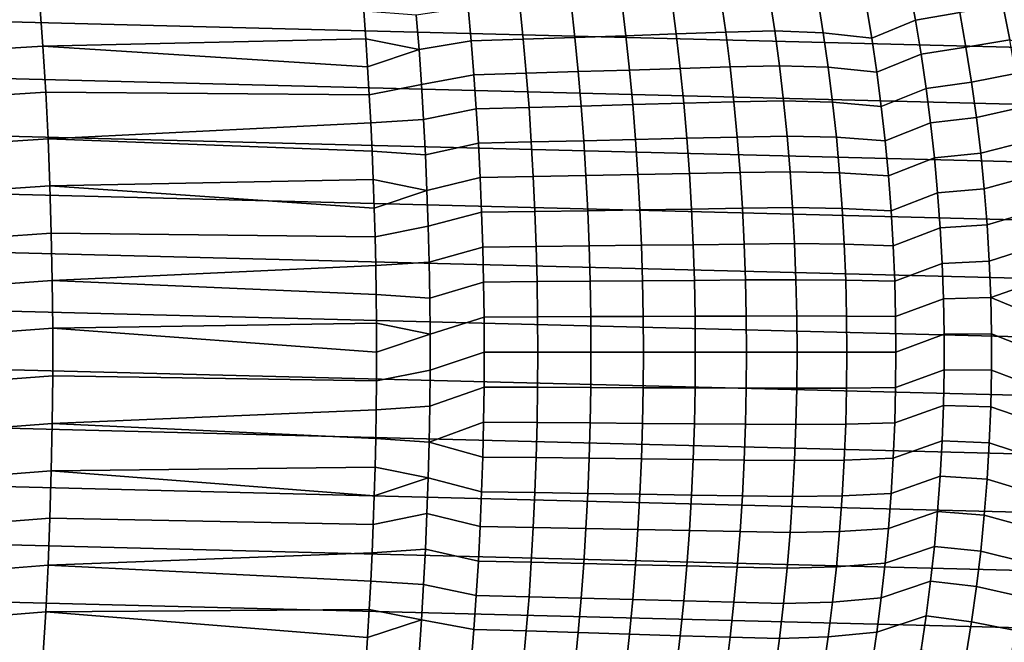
# Model space of a CAD drawing. Header units: metres. Extents: x -248 to 28, y -28 to 28.
# Tile 428 of 507: x -10 to 12, y -7 to 8. Entities that reach past the tile are written whole.
import ezdxf

# ---------------------------------------------------------------- set-up
doc = ezdxf.new("R2010")
doc.units = ezdxf.units.M
doc.layers.add('solid_10_061_053_XXX', color=7, linetype='CONTINUOUS')

msp = doc.modelspace()

# ---------------------------------------------------------------- linework, layer by layer
at = {"layer": 'solid_10_061_053_XXX'}
for points in [[(-24.850672, 9.202921, -9.8), (25.284903, 7.932432, -9.8), (25.654243, 6.641504, -9.8), (-25.284929, 7.93235, -9.8)], [(9.244533, 7.185627, 154.108765), (10.245491, 7.592253, 153.333755), (10.101542, 8.358715, 153.104095), (9.115823, 7.955221, 153.889694)], [(10.245491, 7.592253, 153.333755), (11.259202, 7.767858, 152.590775), (11.099969, 8.549688, 152.352234), (10.101542, 8.358715, 153.104095)], [(6.90391, 8.135223, 155.063522), (5.79233, 8.103414, 155.639771), (5.902855, 7.319019, 155.87146), (7.023015, 7.348447, 155.295807)], [(8.135921, 7.308485, 154.707077), (8.010457, 8.090765, 154.478775), (6.90391, 8.135223, 155.063522), (7.023015, 7.348447, 155.295807)], [(-25.284929, 7.93235, -9.8), (25.654243, 6.641504, -9.8), (25.957792, 5.333158, -9.8), (-25.654264, 6.641425, -9.8)], [(-9.805721, 8.049763, 160.563141), (-17.186491, 7.614693, 162.570496), (-17.117311, 6.549899, 162.847382), (-9.731352, 7.003682, 160.860733)], [(-9.805721, 8.049763, 160.563141), (-9.731352, 7.003682, 160.860733), (-2.338109, 7.168022, 158.936844), (-2.384187, 7.800229, 158.752472)], [(1.190307, 7.930499, 157.627319), (0.004149, 7.887116, 158.039032), (0.073688, 7.120455, 158.262451), (1.267583, 7.160192, 157.852631)], [(2.363227, 7.973869, 157.181107), (1.190307, 7.930499, 157.627319), (1.267583, 7.160192, 157.852631), (2.448464, 7.199961, 157.408188)], [(3.521876, 8.017198, 156.70079), (2.363227, 7.973869, 157.181107), (2.448464, 7.199961, 157.408188), (3.615307, 7.239735, 156.929535)], [(4.665249, 8.060353, 156.186859), (3.521876, 8.017198, 156.70079), (3.615307, 7.239735, 156.929535), (4.767107, 7.279397, 156.417145)], [(5.79233, 8.103414, 155.639771), (4.665249, 8.060353, 156.186859), (4.767107, 7.279397, 156.417145), (5.902855, 7.319019, 155.87146)], [(8.010457, 8.090765, 154.478775), (8.135921, 7.308485, 154.707077), (9.244533, 7.185627, 154.108765), (9.115823, 7.955221, 153.889694)], [(11.403118, 6.976356, 152.806366), (12.404055, 7.14735, 152.037994), (12.254116, 7.911389, 151.826782), (11.259202, 7.767858, 152.590775)], [(12.254116, 7.911389, 151.826782), (12.404055, 7.14735, 152.037994), (13.463882, 6.880182, 151.352234), (13.308946, 7.660403, 151.146729)], [(-1.120143, 6.922044, 158.680267), (-1.183057, 7.712707, 158.455627), (-2.384187, 7.800229, 158.752472), (-2.338109, 7.168022, 158.936844)], [(0.004149, 7.887116, 158.039032), (-1.183057, 7.712707, 158.455627), (-1.120143, 6.922044, 158.680267), (0.073688, 7.120455, 158.262451)], [(10.375559, 6.816954, 153.54126), (11.403118, 6.976356, 152.806366), (11.259202, 7.767858, 152.590775), (10.245491, 7.592253, 153.333755)], [(9.360117, 6.407876, 154.305481), (10.375559, 6.816954, 153.54126), (10.245491, 7.592253, 153.333755), (9.244533, 7.185627, 154.108765)], [(3.615307, 7.239735, 156.929535), (2.448464, 7.199961, 157.408188), (2.524978, 6.418665, 157.61203), (3.699184, 6.45464, 157.134888)], [(4.767107, 7.279397, 156.417145), (3.615307, 7.239735, 156.929535), (3.699184, 6.45464, 157.134888), (4.858561, 6.490551, 156.623901)], [(5.902855, 7.319019, 155.87146), (4.767107, 7.279397, 156.417145), (4.858561, 6.490551, 156.623901), (6.002103, 6.526462, 156.079498)], [(7.023015, 7.348447, 155.295807), (5.902855, 7.319019, 155.87146), (6.002103, 6.526462, 156.079498), (7.129978, 6.553258, 155.504395)], [(8.248598, 6.517776, 154.912094), (8.135921, 7.308485, 154.707077), (7.023015, 7.348447, 155.295807), (7.129978, 6.553258, 155.504395)], [(8.135921, 7.308485, 154.707077), (8.248598, 6.517776, 154.912094), (9.360117, 6.407876, 154.305481), (9.244533, 7.185627, 154.108765)], [(-9.731352, 7.003682, 160.860733), (-17.117311, 6.549899, 162.847382), (-17.058565, 5.474571, 163.082458), (-9.667377, 5.94601, 161.11673)], [(-9.731352, 7.003682, 160.860733), (-2.295956, 6.53129, 159.105545), (-2.338109, 7.168022, 158.936844)], [(-9.731352, 7.003682, 160.860733), (-9.667377, 5.94601, 161.11673), (-2.257734, 5.89042, 159.258514), (-2.295956, 6.53129, 159.105545)], [(-1.120143, 6.922044, 158.680267), (-2.338109, 7.168022, 158.936844), (-2.295956, 6.53129, 159.105545)], [(0.073688, 7.120455, 158.262451), (-1.120143, 6.922044, 158.680267), (-1.064054, 6.124339, 158.880539), (0.136094, 6.346855, 158.462967)], [(1.267583, 7.160192, 157.852631), (0.073688, 7.120455, 158.262451), (0.136094, 6.346855, 158.462967), (1.336941, 6.382729, 158.05484)], [(2.448464, 7.199961, 157.408188), (1.267583, 7.160192, 157.852631), (1.336941, 6.382729, 158.05484), (2.524978, 6.418665, 157.61203)], [(11.531529, 6.176166, 152.998718), (12.53872, 6.37479, 152.227692), (12.404055, 7.14735, 152.037994), (11.403118, 6.976356, 152.806366)], [(-1.120143, 6.922044, 158.680267), (-2.295956, 6.53129, 159.105545), (-2.257734, 5.89042, 159.258514), (-1.064054, 6.124339, 158.880539)], [(9.462444, 5.62286, 154.47963), (10.49159, 6.033722, 153.726349), (10.375559, 6.816954, 153.54126), (9.360117, 6.407876, 154.305481)], [(10.49159, 6.033722, 153.726349), (11.531529, 6.176166, 152.998718), (11.403118, 6.976356, 152.806366), (10.375559, 6.816954, 153.54126)], [(-25.654264, 6.641425, -9.8), (25.957792, 5.333158, -9.8), (26.194746, 4.010602, -9.8), (-25.957809, 5.333074, -9.8)], [(7.129978, 6.553258, 155.504395), (6.002103, 6.526462, 156.079498), (6.089961, 5.726631, 156.263641), (7.224675, 5.750572, 155.689056)], [(8.348357, 5.719558, 155.093597), (8.248598, 6.517776, 154.912094), (7.129978, 6.553258, 155.504395), (7.224675, 5.750572, 155.689056)], [(0.136094, 6.346855, 158.462967), (-1.064054, 6.124339, 158.880539), (-1.014846, 5.320408, 159.056229), (0.191311, 5.567076, 158.640366)], [(1.336941, 6.382729, 158.05484), (0.136094, 6.346855, 158.462967), (0.191311, 5.567076, 158.640366), (1.398315, 5.598891, 158.23378)], [(2.524978, 6.418665, 157.61203), (1.336941, 6.382729, 158.05484), (1.398315, 5.598891, 158.23378), (2.592691, 5.630787, 157.792404)], [(3.699184, 6.45464, 157.134888), (2.524978, 6.418665, 157.61203), (2.592691, 5.630787, 157.792404), (3.773422, 5.662745, 157.316635)], [(4.858561, 6.490551, 156.623901), (3.699184, 6.45464, 157.134888), (3.773422, 5.662745, 157.316635), (4.939511, 5.694674, 156.8069)], [(6.002103, 6.526462, 156.079498), (4.858561, 6.490551, 156.623901), (4.939511, 5.694674, 156.8069), (6.089961, 5.726631, 156.263641)], [(8.248598, 6.517776, 154.912094), (8.348357, 5.719558, 155.093597), (9.462444, 5.62286, 154.47963), (9.360117, 6.407876, 154.305481)], [(11.644274, 5.36829, 153.167587), (12.657954, 5.594637, 152.395645), (12.53872, 6.37479, 152.227692), (11.531529, 6.176166, 152.998718)], [(-1.064054, 6.124339, 158.880539), (-2.257734, 5.89042, 159.258514), (-2.223466, 5.245786, 159.395645), (-1.014846, 5.320408, 159.056229)], [(10.593443, 5.243473, 153.888824), (11.644274, 5.36829, 153.167587), (11.531529, 6.176166, 152.998718), (10.49159, 6.033722, 153.726349)], [(-9.667377, 5.94601, 161.11673), (-17.058565, 5.474571, 163.082458), (-17.010336, 4.390409, 163.275436), (-9.613894, 4.878489, 161.330765)], [(-9.667377, 5.94601, 161.11673), (-9.613894, 4.878489, 161.330765), (-2.223466, 5.245786, 159.395645), (-2.257734, 5.89042, 159.258514)], [(9.551385, 4.831468, 154.630981), (10.593443, 5.243473, 153.888824), (10.49159, 6.033722, 153.726349), (9.462444, 5.62286, 154.47963)], [(3.773422, 5.662745, 157.316635), (2.592691, 5.630787, 157.792404), (2.651527, 4.837139, 157.949142), (3.837934, 4.864887, 157.474564)], [(4.939511, 5.694674, 156.8069), (3.773422, 5.662745, 157.316635), (3.837934, 4.864887, 157.474564), (5.009864, 4.892632, 156.965942)], [(6.089961, 5.726631, 156.263641), (4.939511, 5.694674, 156.8069), (5.009864, 4.892632, 156.965942), (6.166323, 4.920422, 156.423691)], [(7.224675, 5.750572, 155.689056), (6.089961, 5.726631, 156.263641), (6.166323, 4.920422, 156.423691), (7.306987, 4.941311, 155.849548)], [(8.435071, 4.91475, 155.251373), (8.348357, 5.719558, 155.093597), (7.224675, 5.750572, 155.689056), (7.306987, 4.941311, 155.849548)], [(8.348357, 5.719558, 155.093597), (8.435071, 4.91475, 155.251373), (9.551385, 4.831468, 154.630981), (9.462444, 5.62286, 154.47963)], [(0.191311, 5.567076, 158.640366), (-1.014846, 5.320408, 159.056229), (-0.972571, 4.511068, 159.207169), (0.239281, 4.781877, 158.794464)], [(1.398315, 5.598891, 158.23378), (0.191311, 5.567076, 158.640366), (0.239281, 4.781877, 158.794464), (1.451639, 4.809463, 158.389236)], [(2.592691, 5.630787, 157.792404), (1.398315, 5.598891, 158.23378), (1.451639, 4.809463, 158.389236), (2.651527, 4.837139, 157.949142)], [(11.741191, 4.553734, 153.312759), (12.7616, 4.807822, 152.541641), (12.657954, 5.594637, 152.395645), (11.644274, 5.36829, 153.167587)], [(-25.957809, 5.333074, -9.8), (26.194746, 4.010602, -9.8), (26.364351, 2.677873, -9.8), (-26.194759, 4.010514, -9.8)], [(-9.613894, 4.878489, 161.330765), (-2.193174, 4.59776, 159.516861), (-2.223466, 5.245786, 159.395645)], [(-0.972571, 4.511068, 159.207169), (-1.014846, 5.320408, 159.056229), (-2.223466, 5.245786, 159.395645), (-2.193174, 4.59776, 159.516861)], [(9.626813, 4.034594, 154.759338), (10.680978, 4.447125, 154.028458), (10.593443, 5.243473, 153.888824), (9.551385, 4.831468, 154.630981)], [(10.680978, 4.447125, 154.028458), (11.741191, 4.553734, 153.312759), (11.644274, 5.36829, 153.167587), (10.593443, 5.243473, 153.888824)], [(-9.613894, 4.878489, 161.330765), (-17.010336, 4.390409, 163.275436), (-16.97271, 3.299123, 163.425949), (-9.570993, 3.802867, 161.502472)], [(-9.613894, 4.878489, 161.330765), (-9.570993, 3.802867, 161.502472), (-2.166884, 3.946709, 159.622086), (-2.193174, 4.59776, 159.516861)], [(0.239281, 4.781877, 158.794464), (-0.972571, 4.511068, 159.207169), (-0.93728, 3.697139, 159.333176), (0.279948, 3.992021, 158.925125)], [(1.451639, 4.809463, 158.389236), (0.239281, 4.781877, 158.794464), (0.279948, 3.992021, 158.925125), (1.496848, 4.01523, 158.521027)], [(2.651527, 4.837139, 157.949142), (1.451639, 4.809463, 158.389236), (1.496848, 4.01523, 158.521027), (2.701414, 4.038529, 158.082016)], [(3.837934, 4.864887, 157.474564), (2.651527, 4.837139, 157.949142), (2.701414, 4.038529, 158.082016), (3.892637, 4.061903, 157.608475)], [(5.009864, 4.892632, 156.965942), (3.837934, 4.864887, 157.474564), (3.892637, 4.061903, 157.608475), (5.069523, 4.085289, 157.100784)], [(6.166323, 4.920422, 156.423691), (5.009864, 4.892632, 156.965942), (5.069523, 4.085289, 157.100784), (6.231083, 4.108728, 156.559402)], [(7.306987, 4.941311, 155.849548), (6.166323, 4.920422, 156.423691), (6.231083, 4.108728, 156.559402), (7.376799, 4.126395, 155.985672)], [(8.508615, 4.104278, 155.385162), (8.435071, 4.91475, 155.251373), (7.306987, 4.941311, 155.849548), (7.376799, 4.126395, 155.985672)], [(8.435071, 4.91475, 155.251373), (8.508615, 4.104278, 155.385162), (9.626813, 4.034594, 154.759338), (9.551385, 4.831468, 154.630981)], [(11.822132, 3.733506, 153.43399), (12.849507, 4.015275, 152.665451), (12.7616, 4.807822, 152.541641), (11.741191, 4.553734, 153.312759)], [(-0.93728, 3.697139, 159.333176), (-0.972571, 4.511068, 159.207169), (-2.193174, 4.59776, 159.516861), (-2.166884, 3.946709, 159.622086)], [(10.754073, 3.6456, 154.14505), (11.822132, 3.733506, 153.43399), (11.741191, 4.553734, 153.312759), (10.680978, 4.447125, 154.028458)], [(9.688641, 3.233146, 154.864548), (10.754073, 3.6456, 154.14505), (10.680978, 4.447125, 154.028458), (9.626813, 4.034594, 154.759338)], [(3.892637, 4.061903, 157.608475), (2.701414, 4.038529, 158.082016), (2.742298, 3.23578, 158.190918), (3.93747, 3.254642, 157.718216)], [(5.069523, 4.085289, 157.100784), (3.892637, 4.061903, 157.608475), (3.93747, 3.254642, 157.718216), (5.118421, 3.273523, 157.211319)], [(6.231083, 4.108728, 156.559402), (5.069523, 4.085289, 157.100784), (5.118421, 3.273523, 157.211319), (6.284165, 3.292457, 156.670654)], [(7.376799, 4.126395, 155.985672), (6.231083, 4.108728, 156.559402), (6.284165, 3.292457, 156.670654), (7.434023, 3.30676, 156.097244)], [(8.568901, 3.289077, 155.494843), (8.508615, 4.104278, 155.385162), (7.376799, 4.126395, 155.985672), (7.434023, 3.30676, 156.097244)], [(8.508615, 4.104278, 155.385162), (8.568901, 3.289077, 155.494843), (9.688641, 3.233146, 154.864548), (9.626813, 4.034594, 154.759338)], [(-26.194759, 4.010514, -9.8), (26.364351, 2.677873, -9.8), (26.466129, 1.339522, -9.8), (-26.364359, 2.677795, -9.8)], [(-9.570993, 3.802867, 161.502472), (-2.144611, 3.293041, 159.711258), (-2.166884, 3.946709, 159.622086)], [(-0.93728, 3.697139, 159.333176), (-2.166884, 3.946709, 159.622086), (-2.144611, 3.293041, 159.711258)], [(0.279948, 3.992021, 158.925125), (-0.93728, 3.697139, 159.333176), (-0.909003, 2.879451, 159.434128), (0.313274, 3.198278, 159.032181)], [(1.496848, 4.01523, 158.521027), (0.279948, 3.992021, 158.925125), (0.313274, 3.198278, 159.032181), (1.533898, 3.216988, 158.629028)], [(2.701414, 4.038529, 158.082016), (1.496848, 4.01523, 158.521027), (1.533898, 3.216988, 158.629028), (2.742298, 3.23578, 158.190918)], [(11.887009, 2.908637, 153.531158), (12.921572, 3.217947, 152.766953), (12.849507, 4.015275, 152.665451), (11.822132, 3.733506, 153.43399)], [(-9.570993, 3.802867, 161.502472), (-16.97271, 3.299123, 163.425949), (-16.945759, 2.202454, 163.533752), (-9.538746, 2.720912, 161.631546)], [(-9.570993, 3.802867, 161.502472), (-9.538746, 2.720912, 161.631546), (-2.126355, 2.637154, 159.784302), (-2.144611, 3.293041, 159.711258)], [(-0.93728, 3.697139, 159.333176), (-2.144611, 3.293041, 159.711258), (-2.126355, 2.637154, 159.784302), (-0.909003, 2.879451, 159.434128)], [(9.73681, 2.428044, 154.946518), (10.812655, 2.839843, 154.23848), (10.754073, 3.6456, 154.14505), (9.688641, 3.233146, 154.864548)], [(10.812655, 2.839843, 154.23848), (11.887009, 2.908637, 153.531158), (11.822132, 3.733506, 153.43399), (10.754073, 3.6456, 154.14505)], [(0.313274, 3.198278, 159.032181), (-0.909003, 2.879451, 159.434128), (-0.887767, 2.05884, 159.509949), (0.339232, 2.401426, 159.11557)], [(1.533898, 3.216988, 158.629028), (0.313274, 3.198278, 159.032181), (0.339232, 2.401426, 159.11557), (1.562756, 2.415541, 158.713165)], [(2.742298, 3.23578, 158.190918), (1.533898, 3.216988, 158.629028), (1.562756, 2.415541, 158.713165), (2.774145, 2.429722, 158.275742)], [(3.93747, 3.254642, 157.718216), (2.742298, 3.23578, 158.190918), (2.774145, 2.429722, 158.275742), (3.972394, 2.443962, 157.803696)], [(5.118421, 3.273523, 157.211319), (3.93747, 3.254642, 157.718216), (3.972394, 2.443962, 157.803696), (5.156513, 2.458223, 157.297424)], [(6.284165, 3.292457, 156.670654), (5.118421, 3.273523, 157.211319), (5.156513, 2.458223, 157.297424), (6.325518, 2.47253, 156.757309)], [(7.434023, 3.30676, 156.097244), (6.284165, 3.292457, 156.670654), (6.325518, 2.47253, 156.757309), (7.478605, 2.483356, 156.184158)], [(8.615869, 2.470099, 155.580276), (8.568901, 3.289077, 155.494843), (7.434023, 3.30676, 156.097244), (7.478605, 2.483356, 156.184158)], [(8.568901, 3.289077, 155.494843), (8.615869, 2.470099, 155.580276), (9.73681, 2.428044, 154.946518), (9.688641, 3.233146, 154.864548)], [(11.935746, 2.080164, 153.604141), (12.977719, 2.416795, 152.846039), (12.921572, 3.217947, 152.766953), (11.887009, 2.908637, 153.531158)], [(-9.538746, 2.720912, 161.631546), (-16.945759, 2.202454, 163.533752), (-16.929558, 1.102149, 163.598526), (-9.517212, 1.634404, 161.717758)], [(-9.538746, 2.720912, 161.631546), (-9.517212, 1.634404, 161.717758), (-2.112136, 1.97947, 159.841187), (-2.126355, 2.637154, 159.784302)], [(-0.909003, 2.879451, 159.434128), (-2.126355, 2.637154, 159.784302), (-2.112136, 1.97947, 159.841187), (-0.887767, 2.05884, 159.509949)], [(9.771259, 1.620208, 155.005127), (10.85666, 2.030798, 154.30867), (10.812655, 2.839843, 154.23848), (9.73681, 2.428044, 154.946518)], [(10.85666, 2.030798, 154.30867), (11.935746, 2.080164, 153.604141), (11.887009, 2.908637, 153.531158), (10.812655, 2.839843, 154.23848)], [(-26.364359, 2.677795, -9.8), (26.466129, 1.339522, -9.8), (26.5, 0, -9.8), (-26.466131, 1.339472, -9.8)], [(7.478605, 2.483356, 156.184158), (6.325518, 2.47253, 156.757309), (6.355092, 1.649866, 156.81929), (7.51049, 1.65713, 156.246323)], [(8.64946, 1.648296, 155.641388), (8.615869, 2.470099, 155.580276), (7.478605, 2.483356, 156.184158), (7.51049, 1.65713, 156.246323)], [(0.339232, 2.401426, 159.11557), (-0.887767, 2.05884, 159.509949), (-0.873599, 1.23614, 159.560532), (0.357793, 1.602244, 159.175201)], [(1.562756, 2.415541, 158.713165), (0.339232, 2.401426, 159.11557), (0.357793, 1.602244, 159.175201), (1.583393, 1.611692, 158.773315)], [(2.774145, 2.429722, 158.275742), (1.562756, 2.415541, 158.713165), (1.583393, 1.611692, 158.773315), (2.796919, 1.621187, 158.336411)], [(3.972394, 2.443962, 157.803696), (2.774145, 2.429722, 158.275742), (2.796919, 1.621187, 158.336411), (3.99737, 1.630725, 157.864838)], [(5.156513, 2.458223, 157.297424), (3.972394, 2.443962, 157.803696), (3.99737, 1.630725, 157.864838), (5.183754, 1.640278, 157.358994)], [(6.325518, 2.47253, 156.757309), (5.156513, 2.458223, 157.297424), (5.183754, 1.640278, 157.358994), (6.355092, 1.649866, 156.81929)], [(8.615869, 2.470099, 155.580276), (8.64946, 1.648296, 155.641388), (9.771259, 1.620208, 155.005127), (9.73681, 2.428044, 154.946518)], [(11.96827, 1.249123, 153.652863), (13.017879, 1.612782, 152.902603), (12.977719, 2.416795, 152.846039), (11.935746, 2.080164, 153.604141)], [(-0.873599, 1.23614, 159.560532), (-0.887767, 2.05884, 159.509949), (-2.112136, 1.97947, 159.841187), (-2.101972, 1.320407, 159.881851)], [(9.791938, 0.810557, 155.040314), (10.886023, 1.219412, 154.355499), (10.85666, 2.030798, 154.30867), (9.771259, 1.620208, 155.005127)], [(10.886023, 1.219412, 154.355499), (11.96827, 1.249123, 153.652863), (11.935746, 2.080164, 153.604141), (10.85666, 2.030798, 154.30867)], [(-9.517212, 1.634404, 161.717758), (-2.101972, 1.320407, 159.881851), (-2.112136, 1.97947, 159.841187)], [(-9.517212, 1.634404, 161.717758), (-16.929558, 1.102149, 163.598526), (-16.924149, -0.000003, 163.620132), (-9.506444, 0.545134, 161.760895)], [(-9.517212, 1.634404, 161.717758), (-9.506444, 0.545134, 161.760895), (-2.095877, 0.660435, 159.90625), (-2.101972, 1.320407, 159.881851)], [(0.357793, 1.602244, 159.175201), (-0.873599, 1.23614, 159.560532), (-0.866513, 0.412186, 159.585831), (0.368933, 0.80151, 159.210983)], [(1.583393, 1.611692, 158.773315), (0.357793, 1.602244, 159.175201), (0.368933, 0.80151, 159.210983), (1.595779, 0.806245, 158.809418)], [(2.796919, 1.621187, 158.336411), (1.583393, 1.611692, 158.773315), (1.595779, 0.806245, 158.809418), (2.810588, 0.811005, 158.372818)], [(3.99737, 1.630725, 157.864838), (2.796919, 1.621187, 158.336411), (2.810588, 0.811005, 158.372818), (4.012361, 0.815787, 157.90152)], [(5.183754, 1.640278, 157.358994), (3.99737, 1.630725, 157.864838), (4.012361, 0.815787, 157.90152), (5.200106, 0.820578, 157.39595)], [(6.355092, 1.649866, 156.81929), (5.183754, 1.640278, 157.358994), (5.200106, 0.820578, 157.39595), (6.372845, 0.825386, 156.856491)], [(7.51049, 1.65713, 156.246323), (6.355092, 1.649866, 156.81929), (6.372845, 0.825386, 156.856491), (7.529629, 0.829032, 156.283646)], [(8.669623, 0.824616, 155.67807), (8.64946, 1.648296, 155.641388), (7.51049, 1.65713, 156.246323), (7.529629, 0.829032, 156.283646)], [(8.64946, 1.648296, 155.641388), (8.669623, 0.824616, 155.67807), (9.791938, 0.810557, 155.040314), (9.771259, 1.620208, 155.005127)], [(11.96827, 1.249123, 153.652863), (13.041984, 0.806866, 152.936539), (13.017879, 1.612782, 152.902603)], [(26.466131, -1.339472, -9.8), (-26.5, 0, -9.8), (-26.466131, 1.339472, -9.8), (26.5, 0, -9.8)], [(-0.866513, 0.412186, 159.585831), (-0.873599, 1.23614, 159.560532), (-2.101972, 1.320407, 159.881851), (-2.095877, 0.660435, 159.90625)], [(9.79883, 0, 155.052048), (10.900705, 0.406626, 154.378922), (10.886023, 1.219412, 154.355499), (9.791938, 0.810557, 155.040314)], [(10.900705, 0.406626, 154.378922), (11.984534, 0.416545, 153.677216), (11.96827, 1.249123, 153.652863), (10.886023, 1.219412, 154.355499)], [(11.96827, 1.249123, 153.652863), (11.984534, 0.416545, 153.677216), (13.050018, 0, 152.947861), (13.041984, 0.806866, 152.936539)], [(0.368933, 0.80151, 159.210983), (-0.866513, 0.412186, 159.585831), (-0.866513, -0.412186, 159.585831), (0.372646, 0, 159.222916)], [(1.599907, 0, 158.821457), (1.595779, 0.806245, 158.809418), (0.368933, 0.80151, 159.210983), (0.372646, 0, 159.222916)], [(2.815145, 0, 158.384949), (2.810588, 0.811005, 158.372818), (1.595779, 0.806245, 158.809418), (1.599907, 0, 158.821457)], [(4.017357, 0, 157.913757), (4.012361, 0.815787, 157.90152), (2.810588, 0.811005, 158.372818), (2.815145, 0, 158.384949)], [(5.205556, 0, 157.408264), (5.200106, 0.820578, 157.39595), (4.012361, 0.815787, 157.90152), (4.017357, 0, 157.913757)], [(6.378762, 0, 156.868896), (6.372845, 0.825386, 156.856491), (5.200106, 0.820578, 157.39595), (5.205556, 0, 157.408264)], [(7.536009, 0, 156.296082), (7.529629, 0.829032, 156.283646), (6.372845, 0.825386, 156.856491), (6.378762, 0, 156.868896)], [(8.676345, 0, 155.690292), (8.669623, 0.824616, 155.67807), (7.529629, 0.829032, 156.283646), (7.536009, 0, 156.296082)], [(8.669623, 0.824616, 155.67807), (8.676345, 0, 155.690292), (9.79883, 0, 155.052048), (9.791938, 0.810557, 155.040314)], [(-9.506444, 0.545134, 161.760895), (-16.924149, -0.000003, 163.620132), (-16.929537, -1.102156, 163.598526), (-9.506456, -0.545061, 161.760895)], [(-9.506444, 0.545134, 161.760895), (-9.506456, -0.545061, 161.760895), (-2.095877, -0.660435, 159.90625), (-2.093848, 0, 159.914383)], [(-9.506444, 0.545134, 161.760895), (-2.093848, 0, 159.914383), (-2.095877, 0.660435, 159.90625)], [(-0.866513, 0.412186, 159.585831), (-2.095877, 0.660435, 159.90625), (-2.093848, 0, 159.914383)], [(-0.866513, 0.412186, 159.585831), (-2.093848, 0, 159.914383), (-2.095877, -0.660435, 159.90625), (-0.866513, -0.412186, 159.585831)], [(9.791938, -0.810557, 155.040314), (10.900705, -0.406626, 154.378922), (10.900705, 0.406626, 154.378922), (9.79883, 0, 155.052048)], [(10.900705, 0.406626, 154.378922), (10.900705, -0.406626, 154.378922), (11.984534, -0.416545, 153.677216), (11.984534, 0.416545, 153.677216)], [(11.984534, 0.416545, 153.677216), (11.984534, -0.416545, 153.677216), (13.041984, -0.806867, 152.936539), (13.050018, 0, 152.947861)], [(26.364359, -2.677795, -9.8), (-26.466129, -1.339522, -9.8), (-26.5, 0, -9.8), (26.466131, -1.339472, -9.8)], [(0.372646, 0, 159.222916), (-0.866513, -0.412186, 159.585831), (-0.873599, -1.23614, 159.560532), (0.368933, -0.80151, 159.210983)], [(1.595779, -0.806245, 158.809418), (1.599907, 0, 158.821457), (0.372646, 0, 159.222916), (0.368933, -0.80151, 159.210983)], [(5.200106, -0.820578, 157.39595), (5.205556, 0, 157.408264), (4.017357, 0, 157.913757), (4.012361, -0.815787, 157.90152)], [(6.372845, -0.825386, 156.856491), (6.378762, 0, 156.868896), (5.205556, 0, 157.408264), (5.200106, -0.820578, 157.39595)], [(7.529629, -0.829032, 156.283646), (7.536009, 0, 156.296082), (6.378762, 0, 156.868896), (6.372845, -0.825386, 156.856491)], [(8.669623, -0.824616, 155.67807), (8.676345, 0, 155.690292), (7.536009, 0, 156.296082), (7.529629, -0.829032, 156.283646)], [(8.676345, 0, 155.690292), (8.669623, -0.824616, 155.67807), (9.791938, -0.810557, 155.040314), (9.79883, 0, 155.052048)], [(2.810588, -0.811005, 158.372818), (2.815145, 0, 158.384949), (1.599907, 0, 158.821457), (1.595779, -0.806245, 158.809418)], [(4.012361, -0.815787, 157.90152), (4.017357, 0, 157.913757), (2.815145, 0, 158.384949), (2.810588, -0.811005, 158.372818)], [(-0.866513, -0.412186, 159.585831), (-2.095877, -0.660435, 159.90625), (-2.101972, -1.320407, 159.881851), (-0.873599, -1.23614, 159.560532)], [(9.771259, -1.620209, 155.005127), (10.886023, -1.219412, 154.355499), (10.900705, -0.406626, 154.378922), (9.791938, -0.810557, 155.040314)], [(10.900705, -0.406626, 154.378922), (10.886023, -1.219412, 154.355499), (11.96827, -1.249123, 153.652863), (11.984534, -0.416545, 153.677216)], [(11.984534, -0.416545, 153.677216), (11.96827, -1.249123, 153.652863), (13.017879, -1.612783, 152.902603), (13.041984, -0.806867, 152.936539)], [(-9.506456, -0.545061, 161.760895), (-16.929537, -1.102156, 163.598526), (-16.945717, -2.202461, 163.533737), (-9.517247, -1.634331, 161.717773)], [(-9.506456, -0.545061, 161.760895), (-9.517247, -1.634331, 161.717773), (-2.101972, -1.320407, 159.881851), (-2.095877, -0.660435, 159.90625)], [(0.368933, -0.80151, 159.210983), (-0.873599, -1.23614, 159.560532), (-0.887767, -2.05884, 159.509949), (0.357793, -1.602244, 159.175201)], [(1.583393, -1.611692, 158.773315), (1.595779, -0.806245, 158.809418), (0.368933, -0.80151, 159.210983), (0.357793, -1.602244, 159.175201)], [(2.796919, -1.621187, 158.336411), (2.810588, -0.811005, 158.372818), (1.595779, -0.806245, 158.809418), (1.583393, -1.611692, 158.773315)], [(3.99737, -1.630725, 157.864838), (4.012361, -0.815787, 157.90152), (2.810588, -0.811005, 158.372818), (2.796919, -1.621187, 158.336411)], [(5.183754, -1.640278, 157.358994), (5.200106, -0.820578, 157.39595), (4.012361, -0.815787, 157.90152), (3.99737, -1.630725, 157.864838)], [(6.355092, -1.649866, 156.81929), (6.372845, -0.825386, 156.856491), (5.200106, -0.820578, 157.39595), (5.183754, -1.640278, 157.358994)], [(7.51049, -1.65713, 156.246323), (7.529629, -0.829032, 156.283646), (6.372845, -0.825386, 156.856491), (6.355092, -1.649866, 156.81929)], [(8.669623, -0.824616, 155.67807), (7.529629, -0.829032, 156.283646), (7.51049, -1.65713, 156.246323), (8.64946, -1.648296, 155.641388)], [(8.64946, -1.648296, 155.641388), (9.771259, -1.620209, 155.005127), (9.791938, -0.810557, 155.040314), (8.669623, -0.824616, 155.67807)], [(26.194759, -4.010514, -9.8), (-26.364351, -2.677873, -9.8), (-26.466129, -1.339522, -9.8), (26.364359, -2.677795, -9.8)], [(-9.517247, -1.634331, 161.717773), (-2.112136, -1.97947, 159.841187), (-2.101972, -1.320407, 159.881851)], [(-0.887767, -2.05884, 159.509949), (-0.873599, -1.23614, 159.560532), (-2.101972, -1.320407, 159.881851), (-2.112136, -1.97947, 159.841187)], [(9.73681, -2.428044, 154.946518), (10.85666, -2.030798, 154.30867), (10.886023, -1.219412, 154.355499), (9.771259, -1.620209, 155.005127)], [(10.886023, -1.219412, 154.355499), (10.85666, -2.030798, 154.30867), (11.935746, -2.080164, 153.604141), (11.96827, -1.249123, 153.652863)], [(11.96827, -1.249123, 153.652863), (11.935746, -2.080164, 153.604141), (12.977719, -2.416796, 152.846039), (13.017879, -1.612783, 152.902603)], [(-9.517247, -1.634331, 161.717773), (-16.945717, -2.202461, 163.533737), (-16.972647, -3.299129, 163.425934), (-9.538804, -2.720839, 161.631577)], [(-9.517247, -1.634331, 161.717773), (-9.538804, -2.720839, 161.631577), (-2.126355, -2.637154, 159.784302), (-2.112136, -1.97947, 159.841187)], [(0.339232, -2.401426, 159.11557), (0.357793, -1.602244, 159.175201), (-0.887767, -2.05884, 159.509949)], [(1.562756, -2.415541, 158.713165), (1.583393, -1.611692, 158.773315), (0.357793, -1.602244, 159.175201), (0.339232, -2.401426, 159.11557)], [(2.774145, -2.429722, 158.275742), (2.796919, -1.621187, 158.336411), (1.583393, -1.611692, 158.773315), (1.562756, -2.415541, 158.713165)], [(3.972394, -2.443962, 157.803696), (3.99737, -1.630725, 157.864838), (2.796919, -1.621187, 158.336411), (2.774145, -2.429722, 158.275742)], [(5.156513, -2.458223, 157.297424), (5.183754, -1.640278, 157.358994), (3.99737, -1.630725, 157.864838), (3.972394, -2.443962, 157.803696)], [(6.325518, -2.47253, 156.757309), (6.355092, -1.649866, 156.81929), (5.183754, -1.640278, 157.358994), (5.156513, -2.458223, 157.297424)], [(7.478605, -2.483356, 156.184158), (7.51049, -1.65713, 156.246323), (6.355092, -1.649866, 156.81929), (6.325518, -2.47253, 156.757309)], [(8.64946, -1.648296, 155.641388), (7.51049, -1.65713, 156.246323), (7.478605, -2.483356, 156.184158), (8.615869, -2.470099, 155.580276)], [(8.615869, -2.470099, 155.580276), (9.73681, -2.428044, 154.946518), (9.771259, -1.620209, 155.005127), (8.64946, -1.648296, 155.641388)], [(-0.909003, -2.879451, 159.434128), (-0.887767, -2.05884, 159.509949), (-2.112136, -1.97947, 159.841187), (-2.126355, -2.637154, 159.784302)], [(0.313274, -3.198278, 159.032181), (0.339232, -2.401426, 159.11557), (-0.887767, -2.05884, 159.509949), (-0.909003, -2.879451, 159.434128)], [(9.688641, -3.233146, 154.864548), (10.812655, -2.839843, 154.23848), (10.85666, -2.030798, 154.30867), (9.73681, -2.428044, 154.946518)], [(10.85666, -2.030798, 154.30867), (10.812655, -2.839843, 154.23848), (11.887009, -2.908637, 153.531158), (11.935746, -2.080164, 153.604141)], [(11.935746, -2.080164, 153.604141), (11.887009, -2.908637, 153.531158), (12.921572, -3.217947, 152.766953), (12.977719, -2.416796, 152.846039)], [(1.533898, -3.216988, 158.629028), (1.562756, -2.415541, 158.713165), (0.339232, -2.401426, 159.11557), (0.313274, -3.198278, 159.032181)], [(2.742298, -3.23578, 158.190918), (2.774145, -2.429722, 158.275742), (1.562756, -2.415541, 158.713165), (1.533898, -3.216988, 158.629028)], [(3.93747, -3.254642, 157.718216), (3.972394, -2.443962, 157.803696), (2.774145, -2.429722, 158.275742), (2.742298, -3.23578, 158.190918)], [(5.118421, -3.273523, 157.211319), (5.156513, -2.458223, 157.297424), (3.972394, -2.443962, 157.803696), (3.93747, -3.254642, 157.718216)], [(6.284165, -3.292457, 156.670654), (6.325518, -2.47253, 156.757309), (5.156513, -2.458223, 157.297424), (5.118421, -3.273523, 157.211319)], [(7.434023, -3.30676, 156.097244), (7.478605, -2.483356, 156.184158), (6.325518, -2.47253, 156.757309), (6.284165, -3.292457, 156.670654)], [(8.615869, -2.470099, 155.580276), (7.478605, -2.483356, 156.184158), (7.434023, -3.30676, 156.097244), (8.568901, -3.289077, 155.494843)], [(8.568901, -3.289077, 155.494843), (9.688641, -3.233146, 154.864548), (9.73681, -2.428044, 154.946518), (8.615869, -2.470099, 155.580276)], [(25.957809, -5.333074, -9.8), (-26.194746, -4.010602, -9.8), (-26.364351, -2.677873, -9.8), (26.194759, -4.010514, -9.8)], [(-9.538804, -2.720839, 161.631577), (-2.144611, -3.293041, 159.711258), (-2.126355, -2.637154, 159.784302)], [(-0.909003, -2.879451, 159.434128), (-2.126355, -2.637154, 159.784302), (-2.144611, -3.293041, 159.711258)], [(-9.538804, -2.720839, 161.631577), (-16.972647, -3.299129, 163.425934), (-17.010254, -4.390415, 163.275406), (-9.571074, -3.802795, 161.502502)], [(-9.538804, -2.720839, 161.631577), (-9.571074, -3.802795, 161.502502), (-2.166884, -3.946709, 159.622086), (-2.144611, -3.293041, 159.711258)], [(-0.909003, -2.879451, 159.434128), (-2.144611, -3.293041, 159.711258), (-2.166884, -3.946709, 159.622086), (-0.93728, -3.697139, 159.333176)], [(0.279948, -3.992021, 158.925125), (0.313274, -3.198278, 159.032181), (-0.909003, -2.879451, 159.434128), (-0.93728, -3.697139, 159.333176)], [(9.626813, -4.034594, 154.759338), (10.754073, -3.6456, 154.14505), (10.812655, -2.839843, 154.23848), (9.688641, -3.233146, 154.864548)], [(10.812655, -2.839843, 154.23848), (10.754073, -3.6456, 154.14505), (11.822132, -3.733506, 153.43399), (11.887009, -2.908637, 153.531158)], [(11.887009, -2.908637, 153.531158), (11.822132, -3.733506, 153.43399), (12.849507, -4.015276, 152.665451), (12.921572, -3.217947, 152.766953)], [(1.496848, -4.01523, 158.521027), (1.533898, -3.216988, 158.629028), (0.313274, -3.198278, 159.032181), (0.279948, -3.992021, 158.925125)], [(2.701414, -4.038529, 158.082016), (2.742298, -3.23578, 158.190918), (1.533898, -3.216988, 158.629028), (1.496848, -4.01523, 158.521027)], [(3.892637, -4.061903, 157.608475), (3.93747, -3.254642, 157.718216), (2.742298, -3.23578, 158.190918), (2.701414, -4.038529, 158.082016)], [(5.069523, -4.085289, 157.100784), (5.118421, -3.273523, 157.211319), (3.93747, -3.254642, 157.718216), (3.892637, -4.061903, 157.608475)], [(6.231083, -4.108728, 156.559402), (6.284165, -3.292457, 156.670654), (5.118421, -3.273523, 157.211319), (5.069523, -4.085289, 157.100784)], [(7.376799, -4.126395, 155.985672), (7.434023, -3.30676, 156.097244), (6.284165, -3.292457, 156.670654), (6.231083, -4.108728, 156.559402)], [(8.568901, -3.289077, 155.494843), (7.434023, -3.30676, 156.097244), (7.376799, -4.126395, 155.985672), (8.508615, -4.104278, 155.385162)], [(8.508615, -4.104278, 155.385162), (9.626813, -4.034594, 154.759338), (9.688641, -3.233146, 154.864548), (8.568901, -3.289077, 155.494843)], [(-9.571074, -3.802795, 161.502502), (-17.010254, -4.390415, 163.275406), (-17.05846, -5.474577, 163.082443), (-9.613999, -4.878417, 161.330811)], [(-9.571074, -3.802795, 161.502502), (-9.613999, -4.878417, 161.330811), (-2.193174, -4.59776, 159.516861), (-2.166884, -3.946709, 159.622086)], [(-0.93728, -3.697139, 159.333176), (-2.166884, -3.946709, 159.622086), (-2.193174, -4.59776, 159.516861), (-0.972571, -4.511068, 159.207169)], [(0.239281, -4.781877, 158.794464), (0.279948, -3.992021, 158.925125), (-0.93728, -3.697139, 159.333176), (-0.972571, -4.511068, 159.207169)], [(9.551385, -4.831468, 154.630981), (10.680978, -4.447125, 154.028458), (10.754073, -3.6456, 154.14505), (9.626813, -4.034594, 154.759338)], [(10.754073, -3.6456, 154.14505), (10.680978, -4.447125, 154.028458), (11.741191, -4.553734, 153.312759), (11.822132, -3.733506, 153.43399)], [(11.822132, -3.733506, 153.43399), (11.741191, -4.553734, 153.312759), (12.7616, -4.807823, 152.541641), (12.849507, -4.015276, 152.665451)], [(25.654264, -6.641425, -9.8), (-25.957792, -5.333158, -9.8), (-26.194746, -4.010602, -9.8), (25.957809, -5.333074, -9.8)], [(1.451639, -4.809463, 158.389236), (1.496848, -4.01523, 158.521027), (0.279948, -3.992021, 158.925125), (0.239281, -4.781877, 158.794464)], [(2.651527, -4.837139, 157.949142), (2.701414, -4.038529, 158.082016), (1.496848, -4.01523, 158.521027), (1.451639, -4.809463, 158.389236)], [(3.837934, -4.864887, 157.474564), (3.892637, -4.061903, 157.608475), (2.701414, -4.038529, 158.082016), (2.651527, -4.837139, 157.949142)], [(8.435071, -4.91475, 155.251373), (9.551385, -4.831468, 154.630981), (9.626813, -4.034594, 154.759338), (8.508615, -4.104278, 155.385162)], [(5.009864, -4.892632, 156.965942), (5.069523, -4.085289, 157.100784), (3.892637, -4.061903, 157.608475), (3.837934, -4.864887, 157.474564)], [(6.166323, -4.920422, 156.423691), (6.231083, -4.108728, 156.559402), (5.069523, -4.085289, 157.100784), (5.009864, -4.892632, 156.965942)], [(7.306987, -4.94131, 155.849548), (7.376799, -4.126395, 155.985672), (6.231083, -4.108728, 156.559402), (6.166323, -4.920422, 156.423691)], [(8.508615, -4.104278, 155.385162), (7.376799, -4.126395, 155.985672), (7.306987, -4.94131, 155.849548), (8.435071, -4.91475, 155.251373)], [(9.462444, -5.62286, 154.47963), (10.593443, -5.243473, 153.888824), (10.680978, -4.447125, 154.028458), (9.551385, -4.831468, 154.630981)], [(10.680978, -4.447125, 154.028458), (10.593443, -5.243473, 153.888824), (11.644274, -5.36829, 153.167587), (11.741191, -4.553734, 153.312759)], [(-9.613999, -4.878417, 161.330811), (-2.223466, -5.245786, 159.395645), (-2.193174, -4.59776, 159.516861)], [(-1.014846, -5.320408, 159.056229), (-0.972571, -4.511068, 159.207169), (-2.193174, -4.59776, 159.516861), (-2.223466, -5.245786, 159.395645)], [(0.191311, -5.567076, 158.640366), (0.239281, -4.781877, 158.794464), (-0.972571, -4.511068, 159.207169), (-1.014846, -5.320408, 159.056229)], [(11.741191, -4.553734, 153.312759), (11.644274, -5.36829, 153.167587), (12.657954, -5.594638, 152.395645), (12.7616, -4.807823, 152.541641)], [(-9.613999, -4.878417, 161.330811), (-17.05846, -5.474577, 163.082443), (-17.117186, -6.549905, 162.847351), (-9.667506, -5.945938, 161.116776)], [(-9.613999, -4.878417, 161.330811), (-9.667506, -5.945938, 161.116776), (-2.257734, -5.89042, 159.258514), (-2.223466, -5.245786, 159.395645)], [(1.398315, -5.598891, 158.23378), (1.451639, -4.809463, 158.389236), (0.239281, -4.781877, 158.794464), (0.191311, -5.567076, 158.640366)], [(2.592691, -5.630787, 157.792404), (2.651527, -4.837139, 157.949142), (1.451639, -4.809463, 158.389236), (1.398315, -5.598891, 158.23378)], [(3.773422, -5.662745, 157.316635), (3.837934, -4.864887, 157.474564), (2.651527, -4.837139, 157.949142), (2.592691, -5.630787, 157.792404)], [(4.939511, -5.694674, 156.8069), (5.009864, -4.892632, 156.965942), (3.837934, -4.864887, 157.474564), (3.773422, -5.662745, 157.316635)], [(6.089961, -5.726631, 156.263641), (6.166323, -4.920422, 156.423691), (5.009864, -4.892632, 156.965942), (4.939511, -5.694674, 156.8069)], [(7.224675, -5.750572, 155.689056), (7.306987, -4.94131, 155.849548), (6.166323, -4.920422, 156.423691), (6.089961, -5.726631, 156.263641)], [(8.435071, -4.91475, 155.251373), (7.306987, -4.94131, 155.849548), (7.224675, -5.750572, 155.689056), (8.348357, -5.719558, 155.093597)], [(8.348357, -5.719558, 155.093597), (9.462444, -5.62286, 154.47963), (9.551385, -4.831468, 154.630981), (8.435071, -4.91475, 155.251373)], [(25.284929, -7.93235, -9.8), (-25.654243, -6.641504, -9.8), (-25.957792, -5.333158, -9.8), (25.654264, -6.641425, -9.8)], [(-1.064054, -6.124339, 158.880539), (-1.014846, -5.320408, 159.056229), (-2.223466, -5.245786, 159.395645), (-2.257734, -5.89042, 159.258514)], [(0.136094, -6.346855, 158.462967), (0.191311, -5.567076, 158.640366), (-1.014846, -5.320408, 159.056229), (-1.064054, -6.124339, 158.880539)], [(9.360117, -6.407876, 154.305481), (10.49159, -6.033722, 153.726349), (10.593443, -5.243473, 153.888824), (9.462444, -5.62286, 154.47963)], [(10.593443, -5.243473, 153.888824), (10.49159, -6.033722, 153.726349), (11.531529, -6.176166, 152.998718), (11.644274, -5.36829, 153.167587)], [(11.644274, -5.36829, 153.167587), (11.531529, -6.176166, 152.998718), (12.53872, -6.374791, 152.227692), (12.657954, -5.594638, 152.395645)], [(1.336941, -6.382729, 158.05484), (1.398315, -5.598891, 158.23378), (0.191311, -5.567076, 158.640366), (0.136094, -6.346855, 158.462967)], [(2.524978, -6.418665, 157.61203), (2.592691, -5.630787, 157.792404), (1.398315, -5.598891, 158.23378), (1.336941, -6.382729, 158.05484)], [(3.699184, -6.45464, 157.134888), (3.773422, -5.662745, 157.316635), (2.592691, -5.630787, 157.792404), (2.524978, -6.418665, 157.61203)], [(8.248598, -6.517776, 154.912094), (9.360117, -6.407876, 154.305481), (9.462444, -5.62286, 154.47963), (8.348357, -5.719558, 155.093597)], [(4.858561, -6.490551, 156.623901), (4.939511, -5.694674, 156.8069), (3.773422, -5.662745, 157.316635), (3.699184, -6.45464, 157.134888)], [(6.002103, -6.526462, 156.079498), (6.089961, -5.726631, 156.263641), (4.939511, -5.694674, 156.8069), (4.858561, -6.490551, 156.623901)], [(7.129978, -6.553258, 155.504395), (7.224675, -5.750572, 155.689056), (6.089961, -5.726631, 156.263641), (6.002103, -6.526462, 156.079498)], [(8.348357, -5.719558, 155.093597), (7.224675, -5.750572, 155.689056), (7.129978, -6.553258, 155.504395), (8.248598, -6.517776, 154.912094)], [(-9.667506, -5.945938, 161.116776), (-17.117186, -6.549905, 162.847351), (-17.186344, -7.614699, 162.57045), (-9.731503, -7.003611, 160.860779)], [(-9.667506, -5.945938, 161.116776), (-9.731503, -7.003611, 160.860779), (-2.338109, -7.168022, 158.936844), (-2.295956, -6.53129, 159.105545)], [(-9.667506, -5.945938, 161.116776), (-2.295956, -6.53129, 159.105545), (-2.257734, -5.89042, 159.258514)], [(-1.064054, -6.124339, 158.880539), (-2.257734, -5.89042, 159.258514), (-2.295956, -6.53129, 159.105545)], [(9.244533, -7.185627, 154.108765), (10.375559, -6.816954, 153.54126), (10.49159, -6.033722, 153.726349), (9.360117, -6.407876, 154.305481)], [(10.49159, -6.033722, 153.726349), (10.375559, -6.816954, 153.54126), (11.403118, -6.976356, 152.806366), (11.531529, -6.176166, 152.998718)], [(-1.064054, -6.124339, 158.880539), (-2.295956, -6.53129, 159.105545), (-2.338109, -7.168022, 158.936844), (-1.120143, -6.922044, 158.680267)], [(0.073688, -7.120455, 158.262451), (0.136094, -6.346855, 158.462967), (-1.064054, -6.124339, 158.880539), (-1.120143, -6.922044, 158.680267)], [(11.531529, -6.176166, 152.998718), (11.403118, -6.976356, 152.806366), (12.404055, -7.147351, 152.037994), (12.53872, -6.374791, 152.227692)], [(1.267583, -7.160192, 157.852631), (1.336941, -6.382729, 158.05484), (0.136094, -6.346855, 158.462967), (0.073688, -7.120455, 158.262451)], [(2.448464, -7.199961, 157.408188), (2.524978, -6.418665, 157.61203), (1.336941, -6.382729, 158.05484), (1.267583, -7.160192, 157.852631)], [(3.615307, -7.239735, 156.929535), (3.699184, -6.45464, 157.134888), (2.524978, -6.418665, 157.61203), (2.448464, -7.199961, 157.408188)], [(4.767107, -7.279397, 156.417145), (4.858561, -6.490551, 156.623901), (3.699184, -6.45464, 157.134888), (3.615307, -7.239735, 156.929535)], [(5.902855, -7.319019, 155.87146), (6.002103, -6.526462, 156.079498), (4.858561, -6.490551, 156.623901), (4.767107, -7.279397, 156.417145)], [(7.023015, -7.348447, 155.295807), (7.129978, -6.553258, 155.504395), (6.002103, -6.526462, 156.079498), (5.902855, -7.319019, 155.87146)], [(8.248598, -6.517776, 154.912094), (7.129978, -6.553258, 155.504395), (7.023015, -7.348447, 155.295807), (8.135921, -7.308485, 154.707077)], [(8.135921, -7.308485, 154.707077), (9.244533, -7.185627, 154.108765), (9.360117, -6.407876, 154.305481), (8.248598, -6.517776, 154.912094)]]:
    msp.add_3dface(points, dxfattribs=at)

doc.saveas('drawing.dxf')
